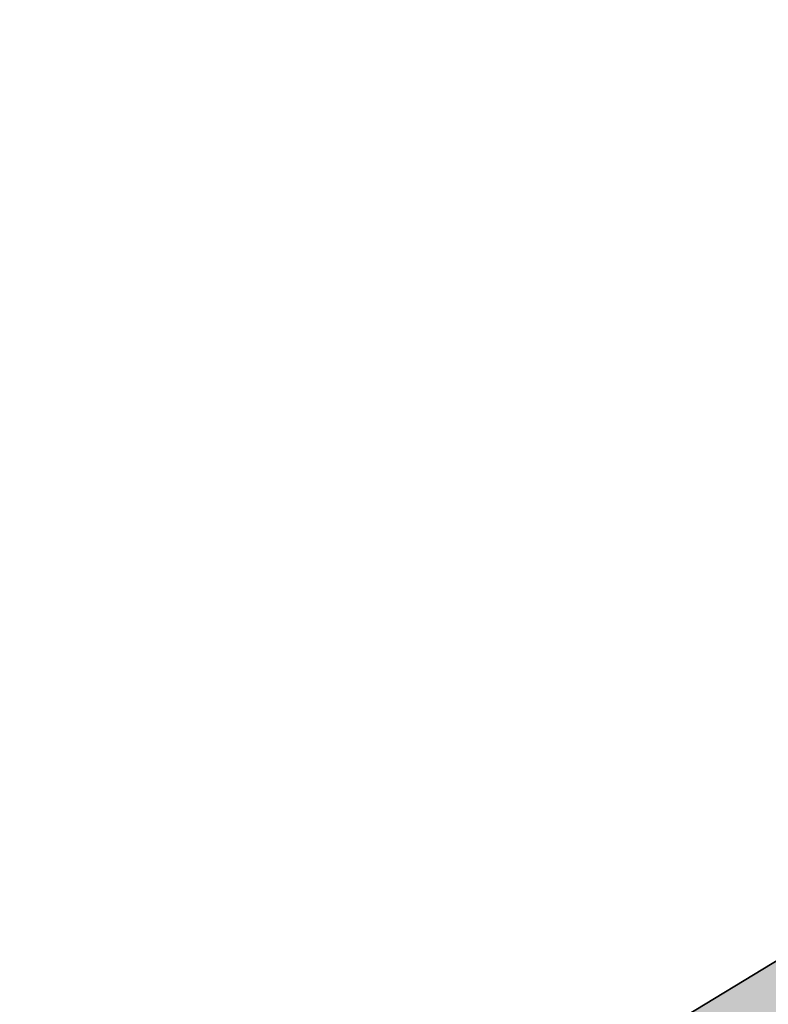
# Model space of a CAD drawing. Header units: millimetres. Extents: x 767170 to 66149698, y -983507 to 2493658.
# Tile 529 of 656: x 4982140 to 4993625, y -564699 to -549602. Entities that reach past the tile are written whole.
import ezdxf

# ---------------------------------------------------------------- set-up
doc = ezdxf.new("R2010")
doc.units = ezdxf.units.MM

msp = doc.modelspace()

# ---------------------------------------------------------------- hatches: boundary and pattern name
at = {"true_color": 0xb1ab95}
h = msp.add_hatch(color=253, dxfattribs=at)
h.dxf.hatch_style = 1
edge = h.paths.add_edge_path(flags=17)
edge.add_line((5098328.86, -738071.2), (5097915.34, -737503.02))
edge.add_line((5097915.34, -737503.02), (5096931.78, -738360.79))
edge.add_line((5096931.78, -738360.79), (5059545.14, -686990.45))
edge.add_line((5059545.14, -686990.45), (5004229.9, -602908.45))
edge.add_arc((5009661.29, -598492.56), 7000, 211.28657, 219.112196, ccw=False)
edge.add_line((5003679.22, -602127.79), (5003229.88, -601388.36))
edge.add_line((5003229.88, -601388.36), (4983953.64, -572087.48))
edge.add_line((4983953.64, -572087.48), (5111746.18, -494446.5))
edge.add_line((5111746.18, -494446.5), (5116840.86, -503524.83))
edge.add_line((5116840.86, -503524.83), (5114029.81, -505186.6))
edge.add_line((5114029.81, -505186.6), (5117083.12, -510351.6))
edge.add_line((5117083.12, -510351.6), (5119777.97, -508758.53))
edge.add_line((5119777.97, -508758.53), (5173113.12, -603797.76))
edge.add_line((5173113.12, -603797.76), (5142488.82, -624059.16))
edge.add_line((5142488.82, -624059.16), (5142257.35, -629108.35))
edge.add_line((5142257.35, -629108.35), (5143613.74, -630946.33))
edge.add_line((5143613.74, -630946.33), (5122742.68, -649693.55))
edge.add_line((5122742.68, -649693.55), (5153709.99, -689621.19))
edge.add_line((5153709.99, -689621.19), (5107133.67, -729612.65))
edge.add_line((5107133.67, -729612.65), (5104266.42, -726274.34))
edge.add_line((5104266.42, -726274.34), (5099895.98, -730028.08))
edge.add_line((5099895.98, -730028.08), (5102913.13, -734173.73))
edge.add_line((5102913.13, -734173.73), (5104023.68, -733205.21))
edge.add_line((5104023.68, -733205.21), (5101482.87, -730246.98))
edge.add_line((5101482.87, -730246.98), (5104137.97, -727966.53))
edge.add_line((5104137.97, -727966.53), (5106679.31, -730925.39))
edge.add_line((5106679.31, -730925.39), (5154671.28, -689718.44))
edge.add_line((5154671.28, -689718.44), (5123694.92, -649779.14))
edge.add_line((5123694.92, -649779.14), (5144554.49, -631042.24))
edge.add_line((5144554.49, -631042.24), (5142967.99, -628892.43))
edge.add_line((5142967.99, -628892.43), (5143171.79, -624446.63))
edge.add_line((5143171.79, -624446.63), (5174041.97, -604022.56))
edge.add_line((5174041.97, -604022.56), (5112002, -493472.01))
edge.add_line((5112002, -493472.01), (4982970.04, -571866.01))
edge.add_line((4982970.04, -571866.01), (5058969.43, -687388.99))
edge.add_line((5058969.43, -687388.99), (5096815.68, -739390.85))
edge.add_line((5096815.68, -739390.85), (5098328.86, -738071.2))
h.paths.add_polyline_path([(5058640.46, -687616.72), (4982407.98, -571739.45), (5112148.18, -492915.16), (5174572.74, -604151.02), (5143562.06, -624668.05), (5143374.06, -628769.05), (5145092.06, -631097.05), (5124239.06, -649828.05), (5155218.78, -689771.68), (5106939.91, -731228.8), (5107460.9, -731835.39), (5104805.8, -734115.84), (5104284.31, -733508.66), (5103149.42, -734498.41), (5104323.65, -736111.82), (5109153.09, -731963.84), (5108306.41, -730978.06), (5156180.05, -689868.9), (5125191.31, -649913.64), (5146032.82, -631192.96), (5144084.7, -628553.13), (5144245.04, -625055.52), (5175501.59, -604375.82), (5112404, -491940.66), (4981424.38, -571517.97), (5058064.75, -688015.26), (5096633.24, -741009.51), (5098978.66, -738964.05), (5098565.15, -738395.87), (5096749.34, -739979.46)])

# ---------------------------------------------------------------- linework, layer by layer
for points in [[(5099025.24, -738923.43), (5096633.24, -741009.51), (5058064.75, -688015.26), (4981424.38, -571517.97), (5112404, -491940.66), (5175501.59, -604375.82), (5144245.04, -625055.52), (5144084.7, -628553.13), (5146032.82, -631192.96), (5125191.31, -649913.64), (5156180.05, -689868.9), (5108306.41, -730978.06), (5109153.09, -731963.84), (5104323.65, -736111.82)], [(5156180.05, -689868.9), (5125191.31, -649913.64), (5146032.82, -631192.96), (5144084.7, -628553.13), (5144245.04, -625055.52), (5175501.59, -604375.82), (5112404, -491940.66), (4981424.38, -571517.97), (5058064.75, -688015.26)]]:
    msp.add_lwpolyline(points)

doc.saveas('drawing.dxf')
